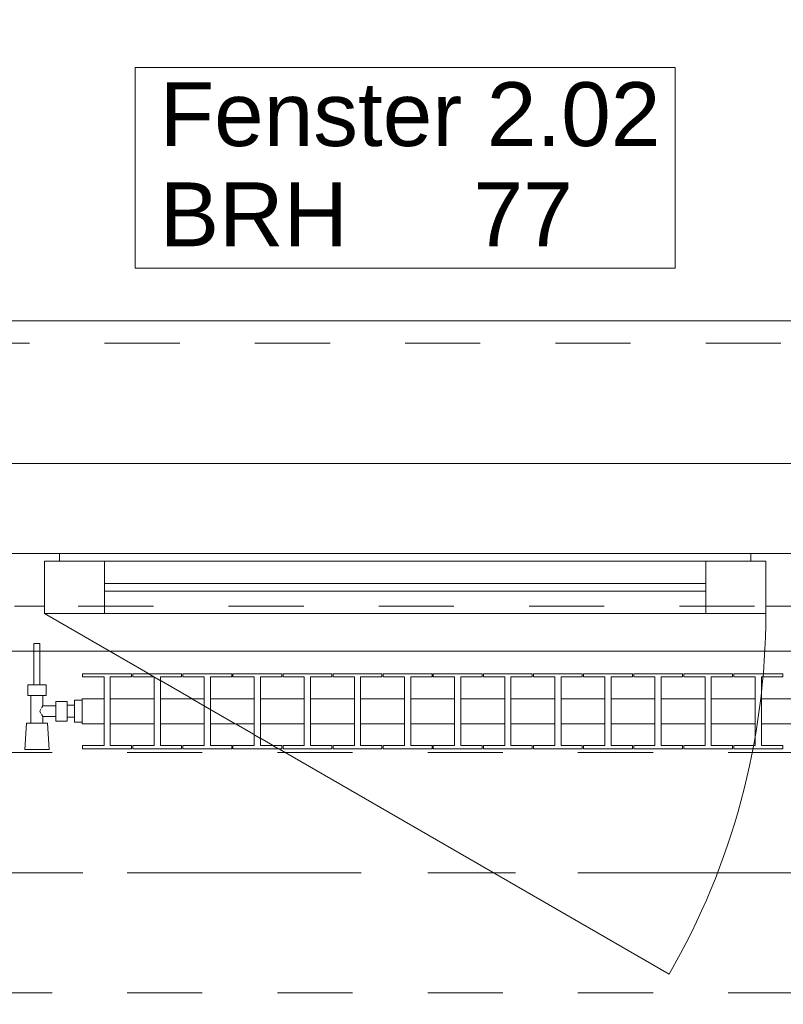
# Model space of a CAD drawing. Header units: metres. Extents: x -4 to 100, y -11 to 17.
# Tile 655 of 656: x 55.84 to 56.85, y 12.97 to 14.29. Entities that reach past the tile are written whole.
import ezdxf

# ---------------------------------------------------------------- set-up
doc = ezdxf.new("R2010")
doc.units = ezdxf.units.M
doc.header["$MEASUREMENT"] = 0
for name, pattern in [('Achse', [0.2, 0.1, -0.05, 0, -0.05]), ('Strichlinie doppelt', [0.546806, 0.264583, -0.105833, 0.070556, -0.105833]), ('Strichlinie eng', [0.115, 0.075, -0.04]), ('Untersicht', [0.1, 0.075, -0.025]), ('Wipeout_Contour', [1, 0, -1])]:
    doc.linetypes.add(name, pattern=pattern)
for name, color, linetype in [('152 - Bemaßung_ Beschriftung.Ausbau', 7, 'Continuous'), ('451 - Universal.Achsen Raster', 7, 'Continuous'), ('603 - Struktur.Bodenplatte_ Decke Roh', 7, 'Continuous'), ('604 - Struktur.Wand Aussen', 7, 'Continuous'), ('608 - Struktur.Träger', 7, 'Continuous'), ('650 - Abdeckung.Fußboden Aufbau', 7, 'Continuous'), ('801 - HKLSE.Heizung_ Klima_ Lüftung', 7, 'Continuous'), ('Neubau_653 - Abdeckung.TB Verkofferung', 7, 'Continuous')]:
    doc.layers.add(name, color=color, linetype=linetype)
doc.styles.add('ERSTELLTER_STIL_2', font='txt')
doc.dimstyles.new('ERSTELLTER_STIL__5', dxfattribs={"dimtxt": 0.1, "dimasz": 0.0532, "dimexe": 0.18, "dimexo": 0.0625, "dimgap": 0, "dimtad": 1, "dimtih": 1, "dimtoh": 1, "dimzin": 0, "dimdsep": 46, "dimtxsty": 'ERSTELLTER_STIL_2', "dimblk": 'ARROWHEAD_2', "dimblk1": 'ARROWHEAD_2', "dimblk2": 'ARROWHEAD_2', "dimcen": 0.09, "dimse1": 1, "dimse2": 1, "dimclrd": 7, "dimclre": 7, "dimclrt": 7, "dimazin": 0, "dimtfac": 1, "dimtdec": 4, "dimtmove": 0, "dimatfit": 3, "dimfxl": 1, "dimtolj": 1, "dimtzin": 0, "dimarcsym": 0})

# ---------------------------------------------------------------- blocks, each defined once
blk = doc.blocks.new('*D311')
at = {"layer": '152 - Bemaßung_ Beschriftung.Ausbau', "color": 7, "linetype": 'Continuous', "lineweight": 5}
for p, q in [((55.15, 14.8025), (55.15, 14.9075)), ((55.1702, 14.89), (55.1298, 14.82)), ((57.5702, 14.89), (57.5298, 14.82)), ((53.965, 14.855), (55.15, 14.855)), ((55.15, 14.855), (57.55, 14.855))]:
    blk.add_line(p, q, dxfattribs=at)
at = {"layer": '152 - Bemaßung_ Beschriftung.Ausbau', "color": 7, "lineweight": 5, "char_height": 0.1, "attachment_point": 7, "style": 'ERSTELLTER_STIL_2'}
for s, insert in [('\\A1;{\\pql;\\fArial|b0|i0|c0|p38;2,40}', (56.217, 14.875)), ('\\A1;{\\pql;\\fArial|b0|i0|c0|p38;2,01}', (56.217, 14.735))]:
    blk.add_mtext(s, dxfattribs=dict(at, insert=insert))
blk = doc.blocks.new('ARROWHEAD_2')
at = {"color": 0, "linetype": 'Continuous', "lineweight": 0}
for p, q in [((-0.378, -0.655), (0.378, 0.655)), ((0, 0), (-1, 0))]:
    blk.add_line(p, q, dxfattribs=at)
blk = doc.blocks.new('*D312')
at = {"layer": '152 - Bemaßung_ Beschriftung.Ausbau', "color": 7, "linetype": 'Continuous', "lineweight": 5}
for p, q in [((57.55, 14.8025), (57.55, 14.9075)), ((57.5702, 14.89), (57.5298, 14.82)), ((58.7602, 14.89), (58.7198, 14.82)), ((55.15, 14.855), (57.55, 14.855)), ((57.55, 14.855), (58.74, 14.855))]:
    blk.add_line(p, q, dxfattribs=at)
at = {"layer": '152 - Bemaßung_ Beschriftung.Ausbau', "color": 7, "lineweight": 5, "insert": (58.012, 14.875), "char_height": 0.1, "attachment_point": 7, "style": 'ERSTELLTER_STIL_2'}
blk.add_mtext('\\A1;{\\pql;\\fArial|b0|i0|c0|p38;1,19}', dxfattribs=at)
blk = doc.blocks.new('*D346')
at = {"layer": '152 - Bemaßung_ Beschriftung.Ausbau', "color": 7, "linetype": 'Continuous', "lineweight": 5}
for p, q in [((54.6, 15.3025), (54.6, 15.4075)), ((54.6202, 15.39), (54.5798, 15.32)), ((58.0702, 15.39), (58.0298, 15.32)), ((54.46, 15.355), (54.6, 15.355)), ((54.6, 15.355), (58.05, 15.355))]:
    blk.add_line(p, q, dxfattribs=at)
at = {"layer": '152 - Bemaßung_ Beschriftung.Ausbau', "color": 7, "lineweight": 5, "char_height": 0.1, "attachment_point": 7, "style": 'ERSTELLTER_STIL_2'}
for s, insert in [('\\A1;{\\pql;\\fArial|b0|i0|c0|p38;14\\fArial|b0|i0|c0|p38;\\A1{\\H.66x;\\S5^  ;}}', (57.8279, 15.3739)), ('\\A1;{\\pql;\\fArial|b0|i0|c0|p38;3,45}', (56.091, 15.375))]:
    blk.add_mtext(s, dxfattribs=dict(at, insert=insert))
blk = doc.blocks.new('*D347')
at = {"layer": '152 - Bemaßung_ Beschriftung.Ausbau', "color": 7, "linetype": 'Continuous', "lineweight": 5}
for p, q in [((58.05, 15.3025), (58.05, 15.4075)), ((58.0702, 15.39), (58.0298, 15.32)), ((58.2152, 15.39), (58.1748, 15.32)), ((54.6, 15.355), (58.05, 15.355)), ((58.05, 15.355), (58.195, 15.355))]:
    blk.add_line(p, q, dxfattribs=at)
blk = doc.blocks.new('*D385')
at = {"layer": '152 - Bemaßung_ Beschriftung.Ausbau', "color": 7, "linetype": 'Continuous', "lineweight": 5}
for p, q in [((54.68, 15.8025), (54.68, 15.9075)), ((54.7002, 15.89), (54.6598, 15.82)), ((58.0002, 15.89), (57.9598, 15.82)), ((54.38, 15.855), (54.68, 15.855)), ((54.68, 15.855), (57.98, 15.855))]:
    blk.add_line(p, q, dxfattribs=at)
at = {"layer": '152 - Bemaßung_ Beschriftung.Ausbau', "color": 7, "lineweight": 5, "insert": (56.197, 15.875), "char_height": 0.1, "attachment_point": 7, "style": 'ERSTELLTER_STIL_2'}
blk.add_mtext('\\A1;{\\pql;\\fArial|b0|i0|c0|p38;3,30}', dxfattribs=at)
blk = doc.blocks.new('*D386')
at = {"layer": '152 - Bemaßung_ Beschriftung.Ausbau', "color": 7, "linetype": 'Continuous', "lineweight": 5}
for p, q in [((57.98, 15.8025), (57.98, 15.9075)), ((58.0002, 15.89), (57.9598, 15.82)), ((58.3002, 15.89), (58.2598, 15.82)), ((54.68, 15.855), (57.98, 15.855)), ((57.98, 15.855), (58.28, 15.855))]:
    blk.add_line(p, q, dxfattribs=at)
at = {"layer": '152 - Bemaßung_ Beschriftung.Ausbau', "color": 7, "lineweight": 5, "insert": (58.0541, 15.875), "char_height": 0.1, "attachment_point": 7, "style": 'ERSTELLTER_STIL_2'}
blk.add_mtext('\\A1;{\\pql;\\fArial|b0|i0|c0|p38;30}', dxfattribs=at)

msp = doc.modelspace()

# ---------------------------------------------------------------- linework, layer by layer
at = {"layer": '451 - Universal.Achsen Raster', "color": 160, "linetype": 'Strichlinie doppelt', "lineweight": 9, "true_color": 0x3232ff}
msp.add_line((64.935, 13.15), (-3.175, 13.15), dxfattribs=at)
at = {"layer": '603 - Struktur.Bodenplatte_ Decke Roh', "color": 7, "linetype": 'Continuous', "lineweight": 18, "flags": 128}
msp.add_lwpolyline([(62.275, 0.005), (62.275, 13.695), (50.78, 13.695), (50.78, 13.455), (50.78, 13), (50.84, 13), (50.84, 8.585), (49.03, 8.585), (49.03, 8.725), (47.41, 8.725), (47.41, 13), (47.48, 13), (47.48, 13.455), (47.48, 13.695), (14.78, 13.695)], dxfattribs=at)
at = {"layer": '604 - Struktur.Wand Aussen', "color": 7, "linetype": 'Continuous', "lineweight": 9}
msp.add_line((57.45, 13.885), (55.25, 13.885), dxfattribs=at)
at = {"layer": '604 - Struktur.Wand Aussen', "color": 7, "linetype": 'Strichlinie eng', "lineweight": 9}
msp.add_line((57.45, 13.855), (55.25, 13.855), dxfattribs=at)
at = {"layer": '604 - Struktur.Wand Aussen', "color": 7, "linetype": 'Continuous', "lineweight": 13}
for p, q in [((55.81, 13.575), (55.85, 13.575)), ((55.85, 13.575), (55.89, 13.575)), ((55.89, 13.575), (56.81, 13.575)), ((55.89, 13.575), (55.89, 13.565)), ((56.81, 13.565), (56.81, 13.575)), ((56.81, 13.575), (56.85, 13.575)), ((56.85, 13.575), (56.89, 13.575)), ((55.89, 13.565), (55.87, 13.565)), ((55.87, 13.565), (55.87, 13.505)), ((55.87, 13.495), (55.87, 13.565)), ((55.87, 13.565), (55.95, 13.565)), ((55.95, 13.565), (56.75, 13.565)), ((55.95, 13.565), (55.95, 13.495)), ((56.75, 13.495), (56.75, 13.565)), ((56.75, 13.565), (56.83, 13.565)), ((56.83, 13.565), (56.81, 13.565)), ((56.83, 13.505), (56.83, 13.565)), ((56.83, 13.565), (56.83, 13.495)), ((55.95, 13.535), (56.75, 13.535)), ((56.75, 13.525), (55.95, 13.525)), ((55.85, 13.505), (55.83, 13.505)), ((55.87, 13.505), (55.85, 13.505)), ((56.85, 13.505), (56.83, 13.505)), ((56.87, 13.505), (56.85, 13.505)), ((55.95, 13.495), (55.87, 13.495)), ((56.75, 13.495), (55.95, 13.495)), ((56.83, 13.495), (56.75, 13.495))]:
    msp.add_line(p, q, dxfattribs=at)
at = {"layer": '604 - Struktur.Wand Aussen', "color": 7, "linetype": 'Continuous', "lineweight": 9, "flags": 128}
msp.add_lwpolyline([(55.9906, 13.955), (56.7094, 13.955), (56.7094, 14.0886), (56.7094, 14.2221), (55.9906, 14.2221), (55.9906, 14.0886)], close=True, dxfattribs=at)
at = {"layer": '608 - Struktur.Träger', "color": 7, "linetype": 'Achse', "lineweight": 9}
msp.add_line((50.78, 13.15), (61.88, 13.15), dxfattribs=at)
at = {"layer": '608 - Struktur.Träger', "color": 7, "linetype": 'Untersicht', "lineweight": 13}
msp.add_line((50.78, 12.99), (61.88, 12.99), dxfattribs=at)
at = {"layer": '650 - Abdeckung.Fußboden Aufbau', "color": 7, "linetype": 'Continuous', "lineweight": 13, "flags": 128}
msp.add_lwpolyline([(58.05, 8.23), (58.05, 12.99), (57.97, 12.99), (57.97, 13.445), (54.69, 13.445), (54.69, 12.99)], dxfattribs=at)
at = {"layer": 'Neubau_653 - Abdeckung.TB Verkofferung', "color": 1, "linetype": 'Untersicht', "lineweight": 9}
msp.add_line((51.115, 13.505), (62.025, 13.505), dxfattribs=at)

# ---------------------------------------------------------------- texts
at = {"layer": '604 - Struktur.Wand Aussen', "color": 7, "lineweight": 9, "char_height": 0.085, "style": 'ERSTELLTER_STIL_2'}
for s, insert, attachment_point in [('\\A1;{\\pql;\\pt0;\\fArial|b0|i0|c0|p38;Fenster 2.02}', (56.0232, 14.1163), 7), ('\\A1;{\\pql;\\pt0;\\fArial|b0|i0|c0|p38;}', (56.5699, 14.0886), 1), ('\\A1;{\\pql;\\pt0;\\fArial|b0|i0|c0|p38;BRH}', (56.0232, 14.0691), 1), ('\\A1;{\\pql;\\pt0,0.05;\\fArial|b0|i0|c0|p38;77\\fArial|b0|i0|c0|p38;\\A1{\\H.66x;\\S^  ;}\\fArial|b0|i0|c0|p38;\\fArial|b0|i0|c0|p38;\\A1{\\H.66x;\\S^  ;}}', (56.4409, 14.0691), 1)]:
    msp.add_mtext(s, dxfattribs=dict(at, insert=insert, attachment_point=attachment_point))

# ---------------------------------------------------------------- dimensions: what is measured, and where the dimension line sits
at = {"layer": '152 - Bemaßung_ Beschriftung.Ausbau', "color": 7, "linetype": 'Continuous', "lineweight": 5}
for base, p1, p2, picture, middle in [((57.55, 14.855), (55.15, 13.575), (57.55, 13.575), '*D311', (56.3469, 14.925)), ((58.74, 14.855), (57.55, 13.575), (58.74, 13.575), '*D312', (58.1419, 14.925))]:
    dim = msp.add_linear_dim(base=base, p1=p1, p2=p2, angle=0, dimstyle='ERSTELLTER_STIL__5', dxfattribs=at)
    dim.commit()
    dim.dimension.update_dxf_attribs({"geometry": picture, "text_midpoint": middle, "dimtype": 160})

# ---------------------------------------------------------------- next in the draw order: wipeouts: each hides what was drawn before it
at = {"color": 254, "linetype": 'Wipeout_Contour', "lineweight": 0, "ltscale": 14147.86085}
msp.add_wipeout([(55.92, 13.3817), (55.92, 13.3483), (55.9492, 13.3483), (55.9492, 13.3192), (55.9208, 13.3192), (55.9208, 13.315), (55.9858, 13.315), (55.9858, 13.3192), (55.9575, 13.3192), (55.9575, 13.3483), (56.0158, 13.3483), (56.0158, 13.3192), (55.9875, 13.3192), (55.9875, 13.315), (56.0525, 13.315), (56.0525, 13.3192), (56.0242, 13.3192), (56.0242, 13.3483), (56.0825, 13.3483), (56.0825, 13.3192), (56.0542, 13.3192), (56.0542, 13.315), (56.1192, 13.315), (56.1192, 13.3192), (56.0908, 13.3192), (56.0908, 13.3483), (56.1492, 13.3483), (56.1492, 13.3192), (56.1208, 13.3192), (56.1208, 13.315), (56.1858, 13.315), (56.1858, 13.3192), (56.1575, 13.3192), (56.1575, 13.3483), (56.2158, 13.3483), (56.2158, 13.3192), (56.1875, 13.3192), (56.1875, 13.315), (56.2525, 13.315), (56.2525, 13.3192), (56.2242, 13.3192), (56.2242, 13.3483), (56.2825, 13.3483), (56.2825, 13.3192), (56.2542, 13.3192), (56.2542, 13.315), (56.3192, 13.315), (56.3192, 13.3192), (56.2908, 13.3192), (56.2908, 13.3483), (56.3492, 13.3483), (56.3492, 13.3192), (56.3208, 13.3192), (56.3208, 13.315), (56.3858, 13.315), (56.3858, 13.3192), (56.3575, 13.3192), (56.3575, 13.3483), (56.4158, 13.3483), (56.4158, 13.3192), (56.3875, 13.3192), (56.3875, 13.315), (56.4525, 13.315), (56.4525, 13.3192), (56.4242, 13.3192), (56.4242, 13.3483), (56.4825, 13.3483), (56.4825, 13.3192), (56.4542, 13.3192), (56.4542, 13.315), (56.5192, 13.315), (56.5192, 13.3192), (56.4908, 13.3192), (56.4908, 13.3483), (56.5492, 13.3483), (56.5492, 13.3192), (56.5208, 13.3192), (56.5208, 13.315), (56.5858, 13.315), (56.5858, 13.3192), (56.5575, 13.3192), (56.5575, 13.3483), (56.6158, 13.3483), (56.6158, 13.3192), (56.5875, 13.3192), (56.5875, 13.315), (56.6525, 13.315), (56.6525, 13.3192), (56.6242, 13.3192), (56.6242, 13.3483), (56.6825, 13.3483), (56.6825, 13.3192), (56.6542, 13.3192), (56.6542, 13.315), (56.7192, 13.315), (56.7192, 13.3192), (56.6908, 13.3192), (56.6908, 13.3483), (56.7492, 13.3483), (56.7492, 13.3192), (56.7208, 13.3192), (56.7208, 13.315), (56.7858, 13.315), (56.7858, 13.3192), (56.7575, 13.3192), (56.7575, 13.3483), (56.8158, 13.3483), (56.8158, 13.3192), (56.7875, 13.3192), (56.7875, 13.315), (56.8525, 13.315), (56.8525, 13.3192), (56.8242, 13.3192), (56.8242, 13.3483), (56.8825, 13.3483), (56.8825, 13.3192), (56.8542, 13.3192), (56.8542, 13.315), (56.9192, 13.315), (56.9192, 13.3192), (56.8908, 13.3192), (56.8908, 13.3483), (56.92, 13.3483), (56.92, 13.3817), (56.8908, 13.3817), (56.8908, 13.4108), (56.9192, 13.4108), (56.9192, 13.415), (56.8542, 13.415), (56.8542, 13.4108), (56.8825, 13.4108), (56.8825, 13.3817), (56.8242, 13.3817), (56.8242, 13.4108), (56.8525, 13.4108), (56.8525, 13.415), (56.7875, 13.415), (56.7875, 13.4108), (56.8158, 13.4108), (56.8158, 13.3817), (56.7575, 13.3817), (56.7575, 13.4108), (56.7858, 13.4108), (56.7858, 13.415), (56.7208, 13.415), (56.7208, 13.4108), (56.7492, 13.4108), (56.7492, 13.3817), (56.6908, 13.3817), (56.6908, 13.4108), (56.7192, 13.4108), (56.7192, 13.415), (56.6542, 13.415), (56.6542, 13.4108), (56.6825, 13.4108), (56.6825, 13.3817), (56.6242, 13.3817), (56.6242, 13.4108), (56.6525, 13.4108), (56.6525, 13.415), (56.5875, 13.415), (56.5875, 13.4108), (56.6158, 13.4108), (56.6158, 13.3817), (56.5575, 13.3817), (56.5575, 13.4108), (56.5858, 13.4108), (56.5858, 13.415), (56.5208, 13.415), (56.5208, 13.4108), (56.5492, 13.4108), (56.5492, 13.3817), (56.4908, 13.3817), (56.4908, 13.4108), (56.5192, 13.4108), (56.5192, 13.415), (56.4542, 13.415), (56.4542, 13.4108), (56.4825, 13.4108), (56.4825, 13.3817), (56.4242, 13.3817), (56.4242, 13.4108), (56.4525, 13.4108), (56.4525, 13.415), (56.3875, 13.415), (56.3875, 13.4108), (56.4158, 13.4108), (56.4158, 13.3817), (56.3575, 13.3817), (56.3575, 13.4108), (56.3858, 13.4108), (56.3858, 13.415), (56.3208, 13.415), (56.3208, 13.4108), (56.3492, 13.4108), (56.3492, 13.3817), (56.2908, 13.3817), (56.2908, 13.4108), (56.3192, 13.4108), (56.3192, 13.415), (56.2542, 13.415), (56.2542, 13.4108), (56.2825, 13.4108), (56.2825, 13.3817), (56.2242, 13.3817), (56.2242, 13.4108), (56.2525, 13.4108), (56.2525, 13.415), (56.1875, 13.415), (56.1875, 13.4108), (56.2158, 13.4108), (56.2158, 13.3817), (56.1575, 13.3817), (56.1575, 13.4108), (56.1858, 13.4108), (56.1858, 13.415), (56.1208, 13.415), (56.1208, 13.4108), (56.1492, 13.4108), (56.1492, 13.3817), (56.0908, 13.3817), (56.0908, 13.4108), (56.1192, 13.4108), (56.1192, 13.415), (56.0542, 13.415), (56.0542, 13.4108), (56.0825, 13.4108), (56.0825, 13.3817), (56.0242, 13.3817), (56.0242, 13.4108), (56.0525, 13.4108), (56.0525, 13.415), (55.9875, 13.415), (55.9875, 13.4108), (56.0158, 13.4108), (56.0158, 13.3817), (55.9575, 13.3817), (55.9575, 13.4108), (55.9858, 13.4108), (55.9858, 13.415), (55.9208, 13.415), (55.9208, 13.4108), (55.9492, 13.4108), (55.9492, 13.3817)], dxfattribs=at).dxf.layer = '801 - HKLSE.Heizung_ Klima_ Lüftung'

# ---------------------------------------------------------------- next in the draw order: linework, layer by layer
at = {"layer": '604 - Struktur.Wand Aussen', "color": 7, "linetype": 'Continuous', "lineweight": 9}
msp.add_arc((55.87, 13.495), 0.96, 330, 0, dxfattribs=at)
at = {"layer": '801 - HKLSE.Heizung_ Klima_ Lüftung', "color": 7, "linetype": 'Continuous', "lineweight": 5}
for p, q in [((55.9858, 13.4108), (55.9858, 13.415)), ((55.9875, 13.415), (55.9875, 13.4108)), ((56.0525, 13.415), (55.9875, 13.415)), ((55.9875, 13.415), (55.9875, 13.4108)), ((56.0525, 13.4108), (56.0525, 13.415)), ((56.0525, 13.4108), (56.0525, 13.415)), ((56.1192, 13.415), (56.0542, 13.415)), ((56.0542, 13.415), (56.0542, 13.4108)), ((56.1192, 13.4108), (56.1192, 13.415)), ((56.1192, 13.4108), (56.1192, 13.415)), ((56.1858, 13.415), (56.1208, 13.415)), ((56.1208, 13.415), (56.1208, 13.4108)), ((56.1858, 13.4108), (56.1858, 13.415)), ((56.1875, 13.415), (56.1875, 13.4108)), ((56.2525, 13.415), (56.1875, 13.415)), ((56.1875, 13.415), (56.1875, 13.4108)), ((56.2525, 13.4108), (56.2525, 13.415)), ((56.2525, 13.4108), (56.2525, 13.415)), ((56.3192, 13.415), (56.2542, 13.415)), ((56.2542, 13.415), (56.2542, 13.4108)), ((56.3192, 13.4108), (56.3192, 13.415)), ((56.3208, 13.415), (56.3208, 13.4108)), ((56.3858, 13.415), (56.3208, 13.415)), ((56.3208, 13.415), (56.3208, 13.4108)), ((56.3858, 13.4108), (56.3858, 13.415)), ((56.4525, 13.415), (56.3875, 13.415)), ((56.3875, 13.415), (56.3875, 13.4108)), ((56.4525, 13.4108), (56.4525, 13.415)), ((56.4525, 13.4108), (56.4525, 13.415)), ((56.5192, 13.415), (56.4542, 13.415)), ((56.4542, 13.415), (56.4542, 13.4108)), ((56.5192, 13.4108), (56.5192, 13.415)), ((56.5192, 13.4108), (56.5192, 13.415)), ((56.5208, 13.415), (56.5208, 13.4108)), ((56.5858, 13.415), (56.5208, 13.415)), ((56.5208, 13.415), (56.5208, 13.4108)), ((56.5858, 13.4108), (56.5858, 13.415)), ((56.6525, 13.415), (56.5875, 13.415)), ((56.5875, 13.415), (56.5875, 13.4108)), ((56.6525, 13.4108), (56.6525, 13.415)), ((56.7192, 13.415), (56.6542, 13.415)), ((56.6542, 13.415), (56.6542, 13.4108)), ((56.7192, 13.4108), (56.7192, 13.415)), ((56.7192, 13.4108), (56.7192, 13.415)), ((56.7208, 13.415), (56.7208, 13.4108)), ((56.7858, 13.415), (56.7208, 13.415)), ((56.7208, 13.415), (56.7208, 13.4108)), ((56.7858, 13.4108), (56.7858, 13.415)), ((56.7875, 13.415), (56.7875, 13.4108)), ((56.8525, 13.415), (56.7875, 13.415)), ((56.7875, 13.415), (56.7875, 13.4108)), ((56.8525, 13.4108), (56.8525, 13.415)), ((56.8525, 13.4108), (56.8525, 13.415)), ((55.9492, 13.4108), (55.9492, 13.3192)), ((55.9575, 13.3192), (55.9575, 13.4108)), ((55.9575, 13.4108), (55.9858, 13.4108)), ((55.9875, 13.4108), (56.0158, 13.4108)), ((56.0158, 13.4108), (56.0158, 13.3192)), ((56.0242, 13.3192), (56.0242, 13.4108)), ((56.0242, 13.4108), (56.0525, 13.4108)), ((56.0542, 13.4108), (56.0825, 13.4108)), ((56.0825, 13.4108), (56.0825, 13.3192)), ((56.0908, 13.3192), (56.0908, 13.4108)), ((56.0908, 13.4108), (56.1192, 13.4108)), ((56.1208, 13.4108), (56.1492, 13.4108)), ((56.1492, 13.4108), (56.1492, 13.3192)), ((56.1575, 13.3192), (56.1575, 13.4108)), ((56.1575, 13.4108), (56.1858, 13.4108)), ((56.1875, 13.4108), (56.2158, 13.4108)), ((56.2158, 13.4108), (56.2158, 13.3192)), ((56.2242, 13.3192), (56.2242, 13.4108)), ((56.2242, 13.4108), (56.2525, 13.4108)), ((56.2542, 13.4108), (56.2825, 13.4108)), ((56.2825, 13.4108), (56.2825, 13.3192)), ((56.2908, 13.3192), (56.2908, 13.4108)), ((56.2908, 13.4108), (56.3192, 13.4108)), ((56.3208, 13.4108), (56.3492, 13.4108)), ((56.3492, 13.4108), (56.3492, 13.3192)), ((56.3575, 13.3192), (56.3575, 13.4108)), ((56.3575, 13.4108), (56.3858, 13.4108)), ((56.3875, 13.4108), (56.4158, 13.4108)), ((56.4158, 13.4108), (56.4158, 13.3192)), ((56.4242, 13.3192), (56.4242, 13.4108)), ((56.4242, 13.4108), (56.4525, 13.4108)), ((56.4542, 13.4108), (56.4825, 13.4108)), ((56.4825, 13.4108), (56.4825, 13.3192)), ((56.4908, 13.3192), (56.4908, 13.4108)), ((56.4908, 13.4108), (56.5192, 13.4108)), ((56.5208, 13.4108), (56.5492, 13.4108)), ((56.5492, 13.4108), (56.5492, 13.3192)), ((56.5575, 13.3192), (56.5575, 13.4108)), ((56.5575, 13.4108), (56.5858, 13.4108)), ((56.5875, 13.4108), (56.6158, 13.4108)), ((56.6158, 13.4108), (56.6158, 13.3192)), ((56.6242, 13.3192), (56.6242, 13.4108)), ((56.6242, 13.4108), (56.6525, 13.4108)), ((56.6542, 13.4108), (56.6825, 13.4108)), ((56.6825, 13.4108), (56.6825, 13.3192)), ((56.6908, 13.3192), (56.6908, 13.4108)), ((56.6908, 13.4108), (56.7192, 13.4108)), ((56.7208, 13.4108), (56.7492, 13.4108)), ((56.7492, 13.4108), (56.7492, 13.3192)), ((56.7575, 13.3192), (56.7575, 13.4108)), ((56.7575, 13.4108), (56.7858, 13.4108)), ((56.7875, 13.4108), (56.8158, 13.4108)), ((56.8158, 13.4108), (56.8158, 13.3192)), ((56.8242, 13.3192), (56.8242, 13.4108)), ((56.8242, 13.4108), (56.8525, 13.4108)), ((55.9575, 13.3817), (56.0158, 13.3817)), ((56.0242, 13.3817), (56.0825, 13.3817)), ((56.0908, 13.3817), (56.1492, 13.3817)), ((56.1575, 13.3817), (56.2158, 13.3817)), ((56.2242, 13.3817), (56.2825, 13.3817)), ((56.2908, 13.3817), (56.3492, 13.3817)), ((56.3575, 13.3817), (56.4158, 13.3817)), ((56.4242, 13.3817), (56.4825, 13.3817)), ((56.4908, 13.3817), (56.5492, 13.3817)), ((56.5575, 13.3817), (56.6158, 13.3817)), ((56.6242, 13.3817), (56.6825, 13.3817)), ((56.6908, 13.3817), (56.7492, 13.3817)), ((56.7575, 13.3817), (56.8158, 13.3817)), ((56.8242, 13.3817), (56.8825, 13.3817)), ((55.9575, 13.3483), (56.0158, 13.3483)), ((56.0242, 13.3483), (56.0825, 13.3483)), ((56.0908, 13.3483), (56.1492, 13.3483)), ((56.1575, 13.3483), (56.2158, 13.3483)), ((56.2242, 13.3483), (56.2825, 13.3483)), ((56.2908, 13.3483), (56.3492, 13.3483)), ((56.3575, 13.3483), (56.4158, 13.3483)), ((56.4242, 13.3483), (56.4825, 13.3483)), ((56.4908, 13.3483), (56.5492, 13.3483)), ((56.5575, 13.3483), (56.6158, 13.3483)), ((56.6242, 13.3483), (56.6825, 13.3483)), ((56.6908, 13.3483), (56.7492, 13.3483)), ((56.7575, 13.3483), (56.8158, 13.3483)), ((56.8242, 13.3483), (56.8825, 13.3483)), ((55.9858, 13.3192), (55.9575, 13.3192)), ((55.9858, 13.315), (55.9858, 13.3192)), ((55.9875, 13.3192), (55.9875, 13.315)), ((56.0158, 13.3192), (55.9875, 13.3192)), ((55.9875, 13.3192), (55.9875, 13.315)), ((55.9875, 13.315), (56.0525, 13.315)), ((55.9875, 13.315), (56.0525, 13.315)), ((56.0525, 13.3192), (56.0242, 13.3192)), ((56.0525, 13.315), (56.0525, 13.3192)), ((56.0525, 13.315), (56.0525, 13.3192)), ((56.0825, 13.3192), (56.0542, 13.3192)), ((56.0542, 13.3192), (56.0542, 13.315)), ((56.0542, 13.315), (56.1192, 13.315)), ((56.0542, 13.315), (56.1192, 13.315)), ((56.1192, 13.3192), (56.0908, 13.3192)), ((56.1192, 13.315), (56.1192, 13.3192)), ((56.1192, 13.315), (56.1192, 13.3192)), ((56.1492, 13.3192), (56.1208, 13.3192)), ((56.1208, 13.3192), (56.1208, 13.315)), ((56.1208, 13.315), (56.1858, 13.315)), ((56.1208, 13.315), (56.1858, 13.315)), ((56.1858, 13.3192), (56.1575, 13.3192)), ((56.1858, 13.315), (56.1858, 13.3192)), ((56.1875, 13.3192), (56.1875, 13.315)), ((56.2158, 13.3192), (56.1875, 13.3192)), ((56.1875, 13.3192), (56.1875, 13.315)), ((56.1875, 13.315), (56.2525, 13.315)), ((56.1875, 13.315), (56.2525, 13.315)), ((56.2525, 13.3192), (56.2242, 13.3192)), ((56.2525, 13.315), (56.2525, 13.3192)), ((56.2525, 13.315), (56.2525, 13.3192)), ((56.2825, 13.3192), (56.2542, 13.3192)), ((56.2542, 13.3192), (56.2542, 13.315)), ((56.2542, 13.315), (56.3192, 13.315)), ((56.2542, 13.315), (56.3192, 13.315)), ((56.3192, 13.3192), (56.2908, 13.3192)), ((56.3192, 13.315), (56.3192, 13.3192)), ((56.3208, 13.3192), (56.3208, 13.315)), ((56.3492, 13.3192), (56.3208, 13.3192)), ((56.3208, 13.3192), (56.3208, 13.315)), ((56.3208, 13.315), (56.3858, 13.315)), ((56.3208, 13.315), (56.3858, 13.315)), ((56.3858, 13.3192), (56.3575, 13.3192)), ((56.3858, 13.315), (56.3858, 13.3192)), ((56.4158, 13.3192), (56.3875, 13.3192)), ((56.3875, 13.3192), (56.3875, 13.315)), ((56.3875, 13.315), (56.4525, 13.315)), ((56.3875, 13.315), (56.4525, 13.315)), ((56.4525, 13.3192), (56.4242, 13.3192)), ((56.4525, 13.315), (56.4525, 13.3192)), ((56.4525, 13.315), (56.4525, 13.3192)), ((56.4825, 13.3192), (56.4542, 13.3192)), ((56.4542, 13.3192), (56.4542, 13.315)), ((56.4542, 13.315), (56.5192, 13.315)), ((56.4542, 13.315), (56.5192, 13.315)), ((56.5192, 13.3192), (56.4908, 13.3192)), ((56.5192, 13.315), (56.5192, 13.3192)), ((56.5192, 13.315), (56.5192, 13.3192)), ((56.5208, 13.3192), (56.5208, 13.315)), ((56.5492, 13.3192), (56.5208, 13.3192)), ((56.5208, 13.3192), (56.5208, 13.315)), ((56.5208, 13.315), (56.5858, 13.315)), ((56.5208, 13.315), (56.5858, 13.315)), ((56.5858, 13.3192), (56.5575, 13.3192)), ((56.5858, 13.315), (56.5858, 13.3192)), ((56.6158, 13.3192), (56.5875, 13.3192)), ((56.5875, 13.3192), (56.5875, 13.315)), ((56.5875, 13.315), (56.6525, 13.315)), ((56.5875, 13.315), (56.6525, 13.315)), ((56.6525, 13.3192), (56.6242, 13.3192)), ((56.6525, 13.315), (56.6525, 13.3192)), ((56.6825, 13.3192), (56.6542, 13.3192)), ((56.6542, 13.3192), (56.6542, 13.315)), ((56.6542, 13.315), (56.7192, 13.315)), ((56.6542, 13.315), (56.7192, 13.315)), ((56.7192, 13.3192), (56.6908, 13.3192)), ((56.7192, 13.315), (56.7192, 13.3192)), ((56.7192, 13.315), (56.7192, 13.3192)), ((56.7208, 13.3192), (56.7208, 13.315)), ((56.7492, 13.3192), (56.7208, 13.3192)), ((56.7208, 13.3192), (56.7208, 13.315)), ((56.7208, 13.315), (56.7858, 13.315)), ((56.7208, 13.315), (56.7858, 13.315)), ((56.7858, 13.3192), (56.7575, 13.3192)), ((56.7858, 13.315), (56.7858, 13.3192)), ((56.7875, 13.3192), (56.7875, 13.315)), ((56.8158, 13.3192), (56.7875, 13.3192)), ((56.7875, 13.3192), (56.7875, 13.315)), ((56.7875, 13.315), (56.8525, 13.315)), ((56.7875, 13.315), (56.8525, 13.315)), ((56.8525, 13.3192), (56.8242, 13.3192)), ((56.8525, 13.315), (56.8525, 13.3192)), ((56.8525, 13.315), (56.8525, 13.3192))]:
    msp.add_line(p, q, dxfattribs=at)

# ---------------------------------------------------------------- next in the draw order: wipeouts: each hides what was drawn before it
at = {"color": 254, "linetype": 'Wipeout_Contour', "lineweight": 0, "ltscale": 1839.367413}
msp.add_wipeout([(55.92, 13.3503), (55.92, 13.3797), (55.91, 13.3797), (55.91, 13.373), (55.9, 13.373), (55.9, 13.378), (55.885, 13.378), (55.885, 13.372), (55.868, 13.372), (55.868, 13.386), (55.872, 13.386), (55.872, 13.4), (55.864, 13.4), (55.864, 13.455), (55.856, 13.455), (55.856, 13.4), (55.848, 13.4), (55.848, 13.386), (55.852, 13.386), (55.852, 13.349), (55.846, 13.349), (55.844, 13.314), (55.876, 13.314), (55.874, 13.349), (55.868, 13.349), (55.868, 13.358), (55.885, 13.358), (55.885, 13.352), (55.9, 13.352), (55.9, 13.357), (55.91, 13.357), (55.91, 13.3503)], dxfattribs=at).dxf.layer = '801 - HKLSE.Heizung_ Klima_ Lüftung'

# ---------------------------------------------------------------- next in the draw order: linework, layer by layer
at = {"layer": '604 - Struktur.Wand Aussen', "color": 7, "linetype": 'Continuous', "lineweight": 9}
for p, q in [((55.87, 13.495), (56.7014, 13.015)), ((57.54, 13.445), (55.16, 13.445))]:
    msp.add_line(p, q, dxfattribs=at)
at = {"layer": '604 - Struktur.Wand Aussen', "color": 7, "linetype": 'Strichlinie eng', "lineweight": 9}
msp.add_line((57.54, 13.445), (55.16, 13.445), dxfattribs=at)
at = {"layer": '608 - Struktur.Träger', "color": 7, "linetype": 'Untersicht', "lineweight": 13}
msp.add_line((50.78, 13.31), (61.88, 13.31), dxfattribs=at)
at = {"layer": '801 - HKLSE.Heizung_ Klima_ Lüftung', "color": 7, "linetype": 'Continuous', "lineweight": 5}
for p, q in [((55.8572, 13.455), (55.856, 13.455)), ((55.856, 13.455), (55.856, 13.4)), ((55.86, 13.455), (55.8572, 13.455)), ((55.8628, 13.455), (55.86, 13.455)), ((55.864, 13.455), (55.8628, 13.455)), ((55.864, 13.455), (55.864, 13.4)), ((55.9208, 13.415), (55.9208, 13.4108)), ((55.9858, 13.415), (55.9208, 13.415)), ((55.9208, 13.415), (55.9208, 13.4108)), ((55.854, 13.4), (55.848, 13.4)), ((55.848, 13.4), (55.848, 13.386)), ((55.866, 13.4), (55.854, 13.4)), ((55.8572, 13.4), (55.856, 13.4)), ((55.86, 13.4), (55.8572, 13.4)), ((55.8628, 13.4), (55.86, 13.4)), ((55.864, 13.4), (55.8628, 13.4)), ((55.872, 13.4), (55.866, 13.4)), ((55.872, 13.4), (55.872, 13.386)), ((55.9208, 13.4108), (55.9492, 13.4108)), ((55.854, 13.386), (55.848, 13.386)), ((55.852, 13.386), (55.852, 13.349)), ((55.866, 13.386), (55.854, 13.386)), ((55.872, 13.386), (55.866, 13.386)), ((55.868, 13.386), (55.868, 13.372)), ((55.868, 13.372), (55.8663, 13.3699)), ((55.868, 13.372), (55.885, 13.372)), ((55.885, 13.378), (55.885, 13.3715)), ((55.885, 13.378), (55.9, 13.378)), ((55.9, 13.378), (55.9, 13.3715)), ((55.9, 13.373), (55.91, 13.373)), ((55.91, 13.3797), (55.91, 13.365)), ((55.91, 13.3797), (55.92, 13.3797)), ((55.91, 13.3797), (55.91, 13.365)), ((55.91, 13.3797), (55.92, 13.3797)), ((55.91, 13.373), (55.91, 13.3707)), ((55.92, 13.3817), (55.92, 13.3768)), ((55.92, 13.3817), (55.9492, 13.3817)), ((55.92, 13.3768), (55.92, 13.365)), ((55.8653, 13.3679), (55.8639, 13.365)), ((55.8639, 13.365), (55.8653, 13.3621)), ((55.8663, 13.3699), (55.8658, 13.3689)), ((55.8658, 13.3611), (55.8663, 13.3601)), ((55.8663, 13.3601), (55.868, 13.358)), ((55.885, 13.3715), (55.885, 13.3585)), ((55.9, 13.3715), (55.9, 13.3585)), ((55.91, 13.3707), (55.91, 13.365)), ((55.91, 13.365), (55.91, 13.3503)), ((55.91, 13.365), (55.91, 13.3503)), ((55.91, 13.365), (55.91, 13.3593)), ((55.91, 13.3593), (55.91, 13.357)), ((55.92, 13.365), (55.92, 13.3532)), ((55.846, 13.349), (55.844, 13.314)), ((55.8501, 13.349), (55.846, 13.349)), ((55.86, 13.349), (55.8501, 13.349)), ((55.8699, 13.349), (55.86, 13.349)), ((55.868, 13.358), (55.868, 13.349)), ((55.868, 13.358), (55.885, 13.358)), ((55.874, 13.349), (55.8699, 13.349)), ((55.874, 13.349), (55.876, 13.314)), ((55.885, 13.3585), (55.885, 13.352)), ((55.885, 13.352), (55.9, 13.352)), ((55.9, 13.3585), (55.9, 13.352)), ((55.9, 13.357), (55.91, 13.357)), ((55.91, 13.3503), (55.92, 13.3503)), ((55.91, 13.3503), (55.92, 13.3503)), ((55.91, 13.3503), (55.92, 13.3503)), ((55.91, 13.3503), (55.92, 13.3503)), ((55.92, 13.3532), (55.92, 13.3483)), ((55.92, 13.3483), (55.9492, 13.3483)), ((55.8487, 13.314), (55.844, 13.314)), ((55.844, 13.314), (55.8487, 13.314)), ((55.86, 13.314), (55.8487, 13.314)), ((55.8487, 13.314), (55.86, 13.314)), ((55.8713, 13.314), (55.86, 13.314)), ((55.86, 13.314), (55.8713, 13.314)), ((55.8713, 13.314), (55.876, 13.314)), ((55.876, 13.314), (55.8713, 13.314)), ((55.9208, 13.3192), (55.9208, 13.315)), ((55.9492, 13.3192), (55.9208, 13.3192)), ((55.9208, 13.3192), (55.9208, 13.315)), ((55.9208, 13.315), (55.9858, 13.315)), ((55.9208, 13.315), (55.9858, 13.315))]:
    msp.add_line(p, q, dxfattribs=at)

# ---------------------------------------------------------------- next in the draw order: dimensions: what is measured, and where the dimension line sits
at = {"layer": '152 - Bemaßung_ Beschriftung.Ausbau', "color": 7, "linetype": 'Continuous', "lineweight": 5}
for base, p1, p2, picture, middle in [((57.98, 15.855), (54.68, 13.45), (57.98, 13.45), '*D385', (56.3268, 15.925)), ((58.28, 15.855), (57.98, 13.45), (58.28, 13.45), '*D386', (58.1303, 15.925)), ((58.05, 15.355), (54.6, 10.55), (58.05, 10.615), '*D346', (56.2209, 15.425)), ((58.195, 15.355), (58.05, 10.6149911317), (58.195, 10.6149911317), '*D347', (58.0392080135, 15.4250000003))]:
    dim = msp.add_linear_dim(base=base, p1=p1, p2=p2, angle=0, dimstyle='ERSTELLTER_STIL__5', dxfattribs=at)
    dim.commit()
    dim.dimension.update_dxf_attribs({"geometry": picture, "text_midpoint": middle, "dimtype": 160})

doc.saveas('drawing.dxf')
